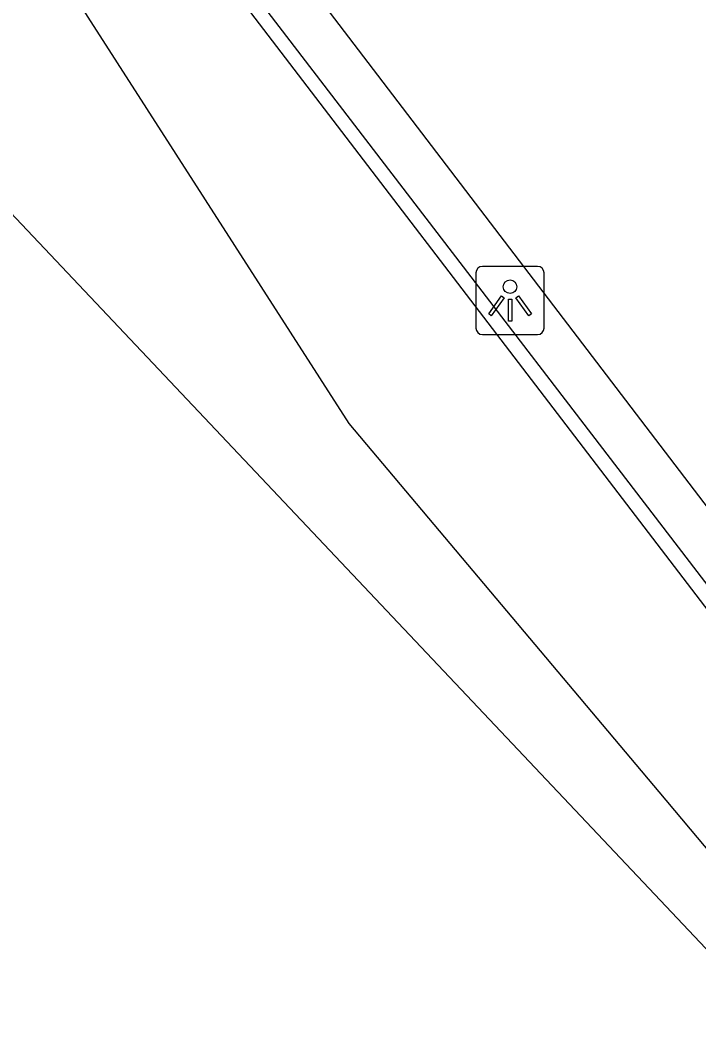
# Model space of a CAD drawing. Extents: x 160203 to 161526, y 379529 to 381797.
# Drawn here: x 160758.29 to 160768.21, y 381496.36 to 381511.28 of the extents above; entities that cross this region are included whole.
import ezdxf

# ---------------------------------------------------------------- set-up
doc = ezdxf.new("R2010")
doc.units = 0
for name, color, linetype in [('IMGEO_Grasland_overig', 7, 'Continuous'), ('IMGEO_Haag', 7, 'Continuous'), ('IMGEO_Hek', 7, 'Continuous'), ('IMGEO_Lichtpunt', 7, 'Continuous'), ('IMGEO_Parkeervlak_halfverhard', 7, 'Continuous'), ('IMGEO_Waterloop', 7, 'Continuous')]:
    doc.layers.add(name, color=color, linetype=linetype)

msp = doc.modelspace()

# ---------------------------------------------------------------- linework, layer by layer
at = {"layer": 'IMGEO_Grasland_overig'}
msp.add_lwpolyline([(160780.387, 381484.943), (160766.151, 381500), (160748.707, 381518.45)], dxfattribs=at)
at = {"layer": 'IMGEO_Haag'}
msp.add_lwpolyline([(160755.271, 381515.391), (160755.672, 381514.811), (160757.992, 381516.503), (160773.641, 381496.114), (160778, 381491.284)], dxfattribs=at)
at = {"layer": 'IMGEO_Hek'}
msp.add_lwpolyline([(160780.387, 381484.943), (160766.151, 381500), (160748.707, 381518.45)], dxfattribs=at)
at = {"layer": 'IMGEO_Lichtpunt'}
for p, q in [((160765.854, 381507.682), (160765.046, 381507.682)), ((160765.854, 381507.682), (160765.046, 381507.682)), ((160764.952, 381507.587), (160764.952, 381506.78)), ((160764.952, 381507.587), (160764.952, 381506.78)), ((160765.948, 381506.78), (160765.948, 381507.587)), ((160765.948, 381506.78), (160765.948, 381507.587)), ((160765.046, 381506.686), (160765.854, 381506.686)), ((160765.046, 381506.686), (160765.854, 381506.686))]:
    msp.add_line(p, q, dxfattribs=at)
for points in [[(160765.326, 381507.251), (160765.365, 381507.223), (160765.177, 381506.961), (160765.139, 381506.988), (160765.326, 381507.251)], [(160765.538, 381507.223), (160765.576, 381507.25), (160765.763, 381506.988), (160765.724, 381506.96), (160765.538, 381507.223)], [(160765.428, 381507.203), (160765.475, 381507.203), (160765.475, 381506.881), (160765.428, 381506.881), (160765.428, 381507.203)]]:
    msp.add_lwpolyline(points, dxfattribs=at)
msp.add_circle((160765.451, 381507.385), 0.0994, dxfattribs=at)
for centre, start, end in [((160765.046, 381507.587), 90, 180), ((160765.046, 381507.587), 90, 180), ((160765.854, 381507.587), 0, 90), ((160765.854, 381507.587), 0, 90), ((160765.046, 381506.78), 180, 270), ((160765.046, 381506.78), 180, 270), ((160765.854, 381506.78), 270, 0), ((160765.854, 381506.78), 270, 360)]:
    msp.add_arc(centre, 0.0946, start, end, dxfattribs=at)
at = {"layer": 'IMGEO_Parkeervlak_halfverhard'}
msp.add_lwpolyline([(160768.431, 381504.038), (160758.759, 381516.713), (160770.727, 381525.717), (160774.574, 381520.639)], dxfattribs=at)
at = {"layer": 'IMGEO_Waterloop'}
msp.add_lwpolyline([(160775.459, 381493.355), (160770.376, 381500), (160757.997, 381516.181), (160756.738, 381515.266), (160763.091, 381505.387), (160767.626, 381500), (160769.974, 381497.211), (160774.413, 381492.316), (160775.459, 381493.355)], dxfattribs=at)

doc.saveas('drawing.dxf')
